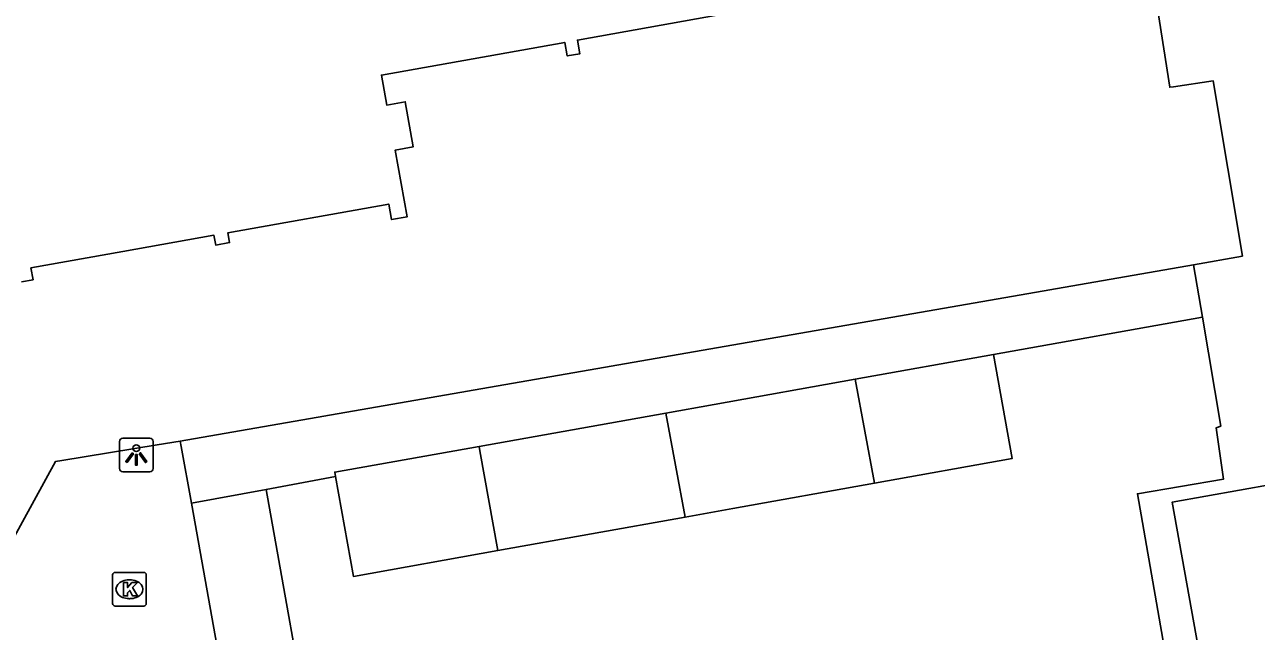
# Model space of a CAD drawing. Extents: x 157793 to 159380, y 380882 to 382313.
# Drawn here: x 158465.8 to 158502.46, y 381410.46 to 381428.52 of the extents above; entities that cross this region are included whole.
import ezdxf

# ---------------------------------------------------------------- set-up
doc = ezdxf.new("R2010")
doc.units = 0
for name, color, linetype in [('IMGEO_Kolk', 7, 'Continuous'), ('IMGEO_Lichtpunt', 7, 'Continuous'), ('IMGEO_Pand', 7, 'Continuous'), ('IMGEO_Voetpad_open', 7, 'Continuous')]:
    doc.layers.add(name, color=color, linetype=linetype)

msp = doc.modelspace()

# ---------------------------------------------------------------- linework, layer by layer
at = {"layer": 'IMGEO_Kolk'}
for p, q in [((158468.415, 381411.284), (158468.415, 381412.136)), ((158468.49, 381412.21), (158469.342, 381412.21)), ((158468.903, 381411.99), (158468.928, 381411.99)), ((158469.416, 381412.136), (158469.416, 381411.284)), ((158469.342, 381411.21), (158468.49, 381411.21)), ((158468.926, 381411.43), (158468.901, 381411.43))]:
    msp.add_line(p, q, dxfattribs=at)
for points in [[(158468.415, 381411.284), (158468.415, 381412.136)], [(158468.49, 381412.21), (158469.342, 381412.21)], [(158468.736, 381411.91), (158468.859, 381411.91), (158468.859, 381411.759), (158468.989, 381411.91), (158469.153, 381411.91), (158469.007, 381411.759), (158469.16, 381411.51), (158469.008, 381411.51), (158468.923, 381411.674), (158468.859, 381411.607), (158468.859, 381411.51), (158468.736, 381411.51), (158468.736, 381411.91)], [(158469.416, 381412.136), (158469.416, 381411.284)], [(158469.342, 381411.21), (158468.49, 381411.21)]]:
    msp.add_lwpolyline(points, dxfattribs=at)
for centre, start, end in [((158468.492, 381412.134), 91.552, 178.448), ((158468.492, 381412.134), 91.552, 178.448), ((158469.34, 381412.134), 1.552, 88.448), ((158469.34, 381412.134), 1.552, 88.448), ((158468.492, 381411.286), 181.552, 268.448), ((158468.492, 381411.286), 181.552, 268.448), ((158469.34, 381411.286), 271.552, 358.448), ((158469.34, 381411.286), 271.552, 358.448)]:
    msp.add_arc(centre, 0.0765, start, end, dxfattribs=at)
for centre, major_axis, ratio, start_param, end_param in [((158468.902, 381411.71), (-0.387, 0.002), 0.722429, 4.712389, 7.853982), ((158468.927, 381411.71), (-0.39, 0.002), 0.717154, 1.570796, 4.712389)]:
    msp.add_ellipse(centre, major_axis=major_axis, ratio=ratio, start_param=start_param, end_param=end_param, dxfattribs=at)
at = {"layer": 'IMGEO_Lichtpunt'}
for p, q in [((158468.621, 381416.11), (158468.621, 381415.303)), ((158468.621, 381416.11), (158468.621, 381415.303)), ((158469.523, 381416.205), (158468.715, 381416.205)), ((158469.523, 381416.205), (158468.715, 381416.205)), ((158469.617, 381415.303), (158469.617, 381416.11)), ((158469.617, 381415.303), (158469.617, 381416.11)), ((158468.715, 381415.209), (158469.523, 381415.209)), ((158468.715, 381415.209), (158469.523, 381415.209))]:
    msp.add_line(p, q, dxfattribs=at)
for points in [[(158468.995, 381415.774), (158469.034, 381415.746), (158468.846, 381415.484), (158468.808, 381415.511), (158468.995, 381415.774)], [(158469.097, 381415.726), (158469.144, 381415.726), (158469.144, 381415.404), (158469.097, 381415.404), (158469.097, 381415.726)], [(158469.207, 381415.746), (158469.245, 381415.773), (158469.432, 381415.511), (158469.393, 381415.483), (158469.207, 381415.746)]]:
    msp.add_lwpolyline(points, dxfattribs=at)
msp.add_circle((158469.12, 381415.908), 0.0994, dxfattribs=at)
for centre, start, end in [((158468.715, 381416.11), 90, 180), ((158468.715, 381416.11), 90, 180), ((158469.523, 381416.11), 0, 90), ((158469.523, 381416.11), 0, 90), ((158468.715, 381415.303), 180, 270), ((158468.715, 381415.303), 180, 270), ((158469.523, 381415.303), 270, 0), ((158469.523, 381415.303), 270, 360)]:
    msp.add_arc(centre, 0.0946, start, end, dxfattribs=at)
at = {"layer": 'IMGEO_Pand'}
for points in [[(158465.705, 381420.865), (158466.048, 381420.926), (158465.985, 381421.278), (158468.721, 381421.767), (158471.431, 381422.251), (158471.483, 381421.958), (158471.897, 381422.032), (158471.845, 381422.322), (158476.635, 381423.178), (158476.718, 381422.716), (158477.185, 381422.8), (158476.83, 381424.786), (158477.366, 381424.882), (158477.126, 381426.224), (158476.574, 381426.126), (158476.415, 381427.015), (158481.875, 381427.991), (158481.947, 381427.586), (158482.324, 381427.654), (158482.252, 381428.061), (158487.515, 381429.002)], [(158490.516, 381417.965), (158494.634, 381418.701)], [(158494.634, 381418.701), (158495.188, 381415.599), (158491.099, 381414.868)], [(158484.882, 381416.957), (158486.322, 381417.215), (158490.516, 381417.965)], [(158491.099, 381414.868), (158490.516, 381417.965)], [(158484.882, 381416.957), (158479.324, 381415.964)], [(158485.46, 381413.86), (158484.882, 381416.957)], [(158479.324, 381415.964), (158475.028, 381415.197), (158475.052, 381415.063)], [(158479.324, 381415.964), (158479.347, 381415.831), (158479.88, 381412.862)], [(158475.052, 381415.063), (158475.583, 381412.093), (158479.88, 381412.862)], [(158491.099, 381414.868), (158486.877, 381414.113), (158485.46, 381413.86)], [(158470.761, 381414.277), (158472.984, 381414.675)], [(158472.984, 381414.675), (158474.445, 381406.502), (158472.222, 381406.104)], [(158472.222, 381406.104), (158470.761, 381414.277)], [(158479.88, 381412.862), (158485.46, 381413.86)]]:
    msp.add_lwpolyline(points, dxfattribs=at)
at = {"layer": 'IMGEO_Voetpad_open'}
for points in [[(158500.591, 381421.368), (158502.047, 381421.629), (158501.172, 381426.847), (158500, 381426.672), (158499.883, 381426.655), (158499.525, 381428.936)], [(158470.43, 381416.122), (158500.591, 381421.368)], [(158500.854, 381419.813), (158500.591, 381421.368)], [(158494.634, 381418.701), (158500.854, 381419.813)], [(158501.001, 381392.51), (158501.958, 381392.834), (158502.166, 381393.042), (158502.367, 381394.297), (158502.366, 381394.792), (158498.921, 381414.552), (158501.479, 381414.986), (158501.261, 381416.514), (158501.402, 381416.57), (158500.854, 381419.813)], [(158465.383, 381413.078), (158466.711, 381415.512), (158466.904, 381415.544), (158469.743, 381416.009), (158470.43, 381416.122)], [(158470.43, 381416.122), (158470.458, 381415.965), (158470.761, 381414.277)], [(158472.984, 381414.675), (158475.052, 381415.063)], [(158506.169, 381402.621), (158502.192, 381401.868), (158499.958, 381414.303), (158503.963, 381415.014)]]:
    msp.add_lwpolyline(points, dxfattribs=at)

doc.saveas('drawing.dxf')
